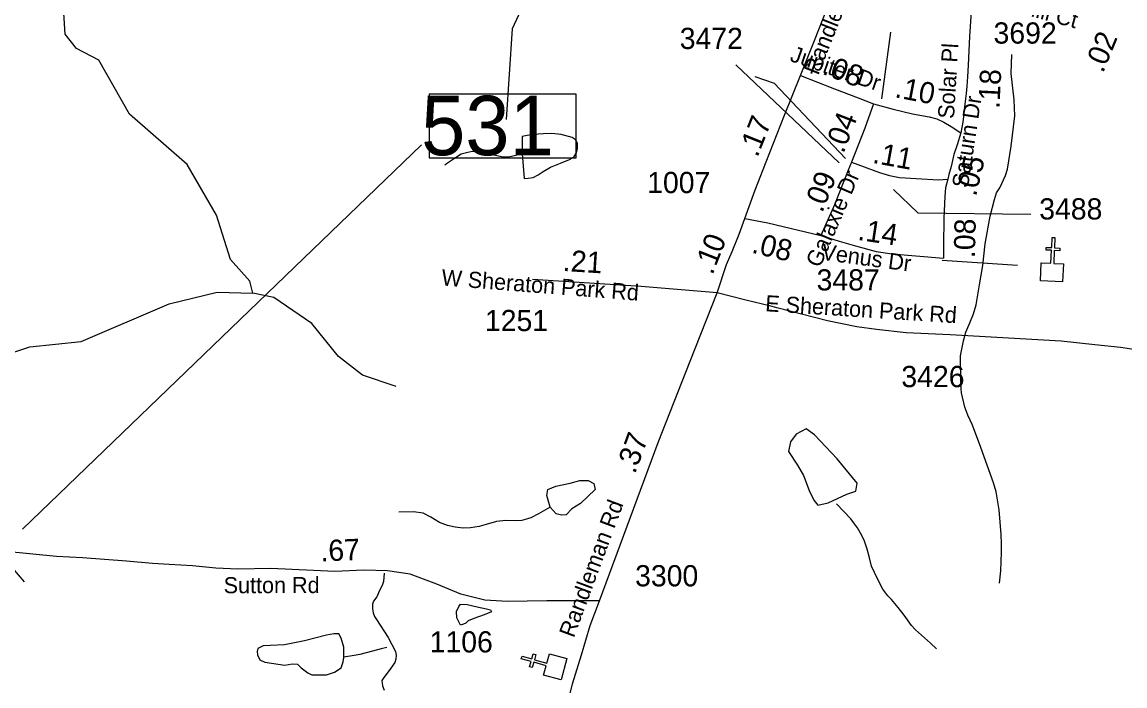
# Model space of a CAD drawing. Extents: x 1662474 to 1856135, y 779280 to 917889.
# Drawn here: x 1757243 to 1763739, y 806961 to 810871 of the extents above; entities that cross this region are included whole.
import ezdxf

# ---------------------------------------------------------------- set-up
doc = ezdxf.new("R2010")
doc.units = 0
for name, color, linetype in [('Exist Cultural Church CELL', 7, 'Continuous'), ('Exist Hydrographic Creek Single Shore', 7, 'Continuous'), ('Exist Hydrographic Misc Water Feature', 7, 'Continuous'), ('Exist Hydrographic Pond Under 1500 Sq Ft', 7, 'Continuous'), ('Exist Road Non-System Type 51', 7, 'Continuous'), ('Exist Road Primary Interstate Structure Standard Bridge CELL', 7, 'Continuous'), ('Exist Road Primary Interstate Structure Standard Bridge Number Label', 7, 'Continuous'), ('Exist Road Secondary Mileage Hundredths English Label', 7, 'Continuous'), ('Exist Road Secondary Mileage Tenths English Label', 7, 'Continuous'), ('Exist Road Secondary Type 51 Attributed', 7, 'Continuous'), ('Exist Road Secondary Type 51 Label', 7, 'Continuous'), ('Exist Road Secondary Type 51 Number Label', 7, 'Continuous')]:
    doc.layers.add(name, color=color, linetype=linetype)

msp = doc.modelspace()

# ---------------------------------------------------------------- linework, layer by layer
at = {"layer": 'Exist Cultural Church CELL'}
for points in [[(1763246.8, 809453.3), (1763303.7, 809450.6), (1763307.5, 809526.6), (1763275.5, 809528.2), (1763276.3, 809544.2), (1763308.3, 809542.6), (1763311.3, 809602.6), (1763327.3, 809601.8), (1763324.3, 809541.8), (1763356.2, 809540.2), (1763355.4, 809524.2), (1763323.5, 809525.8), (1763319.7, 809449.7), (1763377.2, 809446.8), (1763371.9, 809340.4), (1763241.5, 809347)], [(1760315.5, 807024.9), (1760330.6, 807079.8), (1760257.2, 807100.1), (1760248.6, 807069.3), (1760233.2, 807073.5), (1760241.8, 807104.4), (1760183.8, 807120.4), (1760188.1, 807135.9), (1760246.1, 807119.8), (1760254.6, 807150.6), (1760270, 807146.4), (1760261.5, 807115.5), (1760334.8, 807095.2), (1760350.4, 807150.7), (1760452.9, 807122.3), (1760418, 806996.4)]]:
    msp.add_lwpolyline(points, close=True, dxfattribs=at)
at = {"layer": 'Exist Hydrographic Creek Single Shore'}
msp.add_lwpolyline([(1759376.2, 807626.1), (1759372.9, 807575.9), (1759365, 807551.6), (1759349, 807522.4), (1759332.1, 807486.7), (1759313.5, 807459.7), (1759307.5, 807441.8), (1759307, 807414.8), (1759310.9, 807391.7), (1759319.9, 807369.9), (1759331.4, 807352.9), (1759400.6, 807246.6), (1759442.6, 807163.6), (1759446.9, 807142.1), (1759444.8, 807119), (1759438.8, 807098.2), (1759416.1, 807066.2), (1759393.4, 807036.6), (1759374.8, 807011.6), (1759362.9, 806993.2), (1759366.9, 806961.5), (1759375.5, 806936.9)], dxfattribs=at)
at = {"layer": 'Exist Hydrographic Misc Water Feature'}
for points in [[(1758602.1, 809273.4), (1758585.1, 809345.9), (1758470.1, 809473), (1758389.1, 809733.9), (1758216, 810032.9), (1757877.1, 810328.6), (1757696, 810647.4), (1757563.1, 810715.8), (1757497.1, 810799.2), (1757490.1, 810924)], [(1763000.7, 807566.8), (1763007.5, 807638.8), (1763012.2, 807748.8), (1763012.6, 807798.8), (1763011.2, 807852.8), (1762998.2, 807998.9), (1762981.2, 808105.1), (1762965.6, 808157.3), (1762891.2, 808366), (1762842.4, 808496.4), (1762814.9, 808556.6), (1762797.3, 808602.7), (1762776, 808687), (1762774.1, 808711), (1762771.2, 808857.1), (1762771.7, 808905.1), (1762788.5, 808993), (1762802.8, 809044.8), (1762825.2, 809098.7), (1762847.7, 809152.4), (1762862.3, 809206.4), (1762872.5, 809264.3), (1762883.2, 809324.3), (1762902.1, 809438.1), (1762917, 809564), (1762946.6, 809727.9), (1762971.2, 809825.7), (1762983.7, 809865.6), (1763001.9, 809895.4), (1763036.6, 809967.2), (1763048.7, 810005), (1763069.8, 810140.9), (1763091.3, 810318.8), (1763086.2, 810412.8), (1763069.4, 810569), (1763072.5, 810679.1)], [(1760188.8, 810094.6), (1760174.7, 810090.8), (1760144.7, 810082.9), (1760116.6, 810077.2), (1760100.6, 810075.3), (1760076.7, 810075.5), (1759994.6, 810092.2), (1759928.8, 810104.8), (1759894.8, 810109), (1759860.7, 810101.3), (1759830.6, 810093.6), (1759790.4, 810067.8), (1759744.3, 810036.3), (1759734.2, 810028.3)], [(1755768.9, 808385.8), (1756103, 808441.4), (1756236, 808507.5), (1756371, 808623), (1756797.1, 808794.8), (1757290, 808958.7), (1757591, 808988.7), (1758109, 809211.2), (1758393, 809280.9), (1758602.1, 809273.4)], [(1759447.1, 808724.4), (1759248, 808790.8), (1759107, 808902), (1758950.1, 809095.6), (1758726, 809247.8), (1758602.1, 809273.4)], [(1760353.7, 808014.7), (1760285.4, 807975.2), (1760239.3, 807951.7), (1760187, 807936.1), (1760149, 807932.4), (1760093.1, 807934.8), (1760036.9, 807929.3), (1759976.8, 807911.8), (1759936.6, 807900.1), (1759884.5, 807892.5), (1759840.6, 807890.9), (1759794.5, 807895.3), (1759748.8, 807905.6), (1759702.8, 807924), (1759651, 807954.4), (1759605.2, 807978.8), (1759549.3, 807987.3), (1759463.3, 807984.3)], [(1762629.6, 807179.7), (1762593.7, 807212), (1762506.3, 807290.8), (1762482.5, 807317.1), (1762439.1, 807377.4), (1762403.6, 807423.7), (1762363.8, 807470), (1762342.1, 807492.2), (1762314.2, 807530.4), (1762282.8, 807590.8), (1762247.3, 807667), (1762235.6, 807715.1), (1762220.3, 807767.3), (1762204.7, 807813.4), (1762188.9, 807847.5), (1762163.3, 807891.8), (1762141.5, 807924), (1762125.5, 807946.1), (1762040.4, 808032.8)], [(1759392.6, 807188.3), (1759358.6, 807178.6), (1759306.5, 807165.1), (1759232.3, 807145.7), (1759200.3, 807140), (1759138.7, 807129.8)]]:
    msp.add_lwpolyline(points, dxfattribs=at)
at = {"layer": 'Exist Hydrographic Pond Under 1500 Sq Ft'}
for points in [[(1760188.8, 810094.6), (1760201.5, 809950.4), (1760223.7, 809952.2), (1760253.6, 809956), (1760283.8, 809971.8), (1760312.1, 809991.6), (1760356.1, 810017.2), (1760414.4, 810040.7), (1760468.5, 810062.3), (1760484.7, 810072.2), (1760494.8, 810080.1), (1760508.9, 810099.9), (1760515.1, 810125.9), (1760515.3, 810153.9), (1760511.4, 810166), (1760505.6, 810176), (1760495.6, 810184.1), (1760483.7, 810190.2), (1760417.9, 810208.8), (1760363.7, 810215.2), (1760313.9, 810213.6), (1760251.8, 810208.1), (1760217.7, 810202.4), (1760189.6, 810196.6), (1760189, 810130.6), (1760188.8, 810094.6)], [(1762154.6, 808108.8), (1762162.2, 808154.6), (1762044.1, 808299.3), (1761910.6, 808440.3), (1761861.1, 808474.6), (1761803.9, 808444.1), (1761769.6, 808398.4), (1761758.2, 808341.2), (1761811.5, 808261.2), (1761845.8, 808200.3), (1761880.1, 808112.6), (1761906.8, 808055.5), (1761929.7, 808025), (1761990.7, 808040.3), (1762101.2, 808089.8), (1762154.6, 808108.8)], [(1760353.7, 808014.7), (1760334.2, 808082.9), (1760340, 808117.8), (1760386.6, 808138.1), (1760470.9, 808155.6), (1760529.1, 808170.1), (1760578.5, 808170.1), (1760610.5, 808152.7), (1760619.2, 808117.8), (1760575.6, 808077.1), (1760532, 808036.4), (1760482.5, 808004.4), (1760447.6, 807969.5), (1760421.5, 807966.6), (1760389.5, 807975.3), (1760353.7, 808014.7)], [(1759825.2, 807318.4), (1759804.9, 807362), (1759802, 807399.8), (1759816.5, 807428.8), (1759825.2, 807443.4), (1759865.9, 807440.5), (1759924.1, 807425.9), (1759979.4, 807414.3), (1760002.6, 807408.5), (1760008.5, 807396.8), (1759964.8, 807379.4), (1759903.8, 807359.1), (1759871.8, 807344.5), (1759857.2, 807330), (1759842.7, 807324.2), (1759825.2, 807318.4)], [(1759138.7, 807128.2), (1759138.7, 807189.6), (1759123.7, 807242.7), (1759108.8, 807267.6), (1759078.9, 807267.6), (1759035.7, 807259.3), (1758906.3, 807226.1), (1758788.4, 807202.9), (1758705.4, 807199.6), (1758663.9, 807197.9), (1758632.3, 807181.3), (1758629, 807163.1), (1758630.7, 807143.2), (1758644, 807115), (1758673.8, 807100), (1758791.7, 807083.4), (1758834.9, 807091.7), (1758866.4, 807088.4), (1758888, 807068.5), (1758926.2, 807038.6), (1758949.4, 807025.4), (1758985.9, 807025.4), (1759037.4, 807027), (1759083.9, 807042), (1759122.1, 807066.8), (1759135.4, 807103.3), (1759138.7, 807128.2)]]:
    msp.add_lwpolyline(points, dxfattribs=at)
at = {"layer": 'Exist Road Non-System Type 51'}
msp.add_line((1762663.4, 809468.2), (1763106.1, 809438.6), dxfattribs=at)
msp.add_lwpolyline([(1760193.4, 810967.2), (1760129.5, 810831.5), (1760095.6, 810296.6)], dxfattribs=at)
at = {"layer": 'Exist Road Primary Interstate Structure Standard Bridge CELL'}
msp.add_line((1757258.5, 807574.2), (1757199, 807642), dxfattribs=at)
at = {"layer": 'Exist Road Primary Interstate Structure Standard Bridge Number Label'}
msp.add_line((1757246.3, 807883.5), (1759596.1, 810147.1), dxfattribs=at)
msp.add_lwpolyline([(1760507.8, 810446.9), (1759641.3, 810446.9), (1759641.3, 810071.3), (1760507.8, 810071.3)], close=True, dxfattribs=at)
at = {"layer": 'Exist Road Secondary Type 51 Attributed'}
for points in [[(1761827.6, 810555.7), (1761910.2, 810761.5), (1762013, 811022.9), (1762111.9, 811267.1), (1762202.6, 811498.6)], [(1762853.4, 811190.3), (1762836.9, 810992.4), (1762824.2, 810786.2), (1762815.8, 810618), (1762811.5, 810547.5), (1762808.4, 810493.4), (1762803.6, 810450.2), (1762797, 810388.3), (1762790.9, 810330), (1762784.7, 810282.2), (1762778.8, 810250.1), (1762772.5, 810219.1)], [(1761501.4, 809713.6), (1761559.7, 809876.5), (1761626.2, 810048.4), (1761735.2, 810321.9), (1761827.6, 810555.7)], [(1761827.6, 810555.7), (1762029.5, 810476.8), (1762167.3, 810424.4), (1762258.2, 810389.5)], [(1762258.2, 810389.5), (1762207.4, 810246.4), (1762129.3, 810045.5)], [(1762258.2, 810389.5), (1762373.6, 810357.2), (1762489.1, 810331.1), (1762586.1, 810312.6), (1762632.3, 810300.3), (1762672.3, 810281.8), (1762715.4, 810255.7), (1762772.5, 810219.1)], [(1762772.5, 810219.1), (1762750.5, 810148.3), (1762732.2, 810090.2), (1762715.4, 810020.3), (1762701.6, 809972.6), (1762696.2, 809945.8)], [(1762129.3, 810045.5), (1762110, 809998.3), (1762027.8, 809793.7), (1761949.1, 809613.6)], [(1762129.3, 810045.5), (1762293.8, 809984.3), (1762353.3, 809966.8), (1762411, 809956.3), (1762509, 809949.3), (1762642, 809942.3), (1762696.2, 809945.8)], [(1762696.2, 809945.8), (1762682.2, 809895.1), (1762678.7, 809844.4), (1762673.5, 809716.7), (1762670, 809555.9), (1762670.2, 809480.1)], [(1761337.3, 809275.3), (1761393.4, 809443.5), (1761425.4, 809520.3), (1761467.1, 809621.3), (1761501.4, 809713.6)], [(1761501.4, 809713.6), (1761635.1, 809689.1), (1761949.1, 809613.6)], [(1761949.1, 809613.6), (1762055.8, 809580.3), (1762152, 809552.4), (1762274.5, 809519.1), (1762368.6, 809505), (1762670.2, 809480.1)], [(1761337.3, 809275.3), (1760890.9, 809313.4), (1760249, 809353.9)], [(1760643.9, 807461.6), (1760990.5, 808395.5), (1761178.6, 808874.7), (1761337.3, 809275.3)], [(1764423.7, 808845.8), (1763713.1, 808954), (1763562.6, 808969.9), (1763364.5, 808991), (1762709.4, 809027.9), (1762450.6, 809041.1), (1762276.2, 809060.2), (1762160, 809076), (1761987.2, 809111.4), (1761696.3, 809185.6), (1761653, 809198.4), (1761507.2, 809233.6), (1761337.3, 809275.3)], [(1760643.9, 807461.6), (1760334, 807461.6), (1760102.7, 807457.7), (1759969.3, 807465.6), (1759828.1, 807500.8), (1759686.9, 807559.6), (1759530.1, 807618.4), (1759396.7, 807638), (1759255.5, 807641.9), (1759085.5, 807634.5), (1758708.1, 807651.7), (1758514.9, 807648.7), (1758383.9, 807655.4), (1758247.3, 807669.1), (1758110.6, 807675.9), (1758011.7, 807681.4), (1757857.7, 807696), (1757600, 807716), (1757446.3, 807723.4), (1757148.7, 807752.4)], [(1760059.4, 805427.8), (1760076.9, 805496.3), (1760136.4, 805709.6), (1760243.1, 806033.5), (1760334.9, 806324.4), (1760427.8, 806739.2), (1760485.2, 806972.9), (1760538.5, 807145.1), (1760588.6, 807317.5), (1760643.9, 807461.6)]]:
    msp.add_lwpolyline(points, dxfattribs=at)
at = {"layer": 'Exist Road Secondary Type 51 Label'}
msp.add_lwpolyline([(1761560.4, 810551.2), (1761673.6, 810510.8), (1762093.7, 810066.7)], dxfattribs=at)
msp.add_lwpolyline([(1761560.4, 810551.2), (1761673.6, 810510.8), (1762093.7, 810066.7)], dxfattribs=at)
at = {"layer": 'Exist Road Secondary Type 51 Number Label'}
for p, q in [((1762306.6, 810418), (1762361.4, 810812.5)), ((1762055.6, 810041.6), (1761447.2, 810618.7))]:
    msp.add_line(p, q, dxfattribs=at)
msp.add_lwpolyline([(1762375.6, 809884.8), (1762519.8, 809746.8), (1763184.8, 809740.5)], dxfattribs=at)

# ---------------------------------------------------------------- texts
at = {"layer": 'Exist Road Primary Interstate Structure Standard Bridge Number Label'}
msp.add_text('531', height=350, dxfattribs=at).set_placement((1759594, 810086.8))
at = {"layer": 'Exist Road Secondary Mileage Hundredths English Label'}
for s, rotation, p in [('.18', 87.14133, (1762999.9, 810359.3)), ('.21', 356.38514, (1760426.1, 809405.4)), ('.37', 69.63595, (1760853.2, 808205.3)), ('.67', 2.50705, (1759003.5, 807693.5))]:
    msp.add_text(s, height=125, rotation=rotation, dxfattribs=at).set_placement(p)
at = {"layer": 'Exist Road Secondary Mileage Tenths English Label'}
for s, rotation, p in [('.02', 67.61966, (1763610, 810566.3)), ('.08', 339.181, (1761950.6, 810567.4)), ('.10', 349.22287, (1762379, 810428.8)), ('.04', 68.77225, (1762081.2, 810092.7)), ('.17', 68.27103, (1761574.4, 810069.9)), ('.11', 349.7021, (1762248.2, 810042.2)), ('.05', 76.52603, (1762861.6, 809839.8)), ('.09', 68.10076, (1761956, 809743.4)), ('.14', 351.43311, (1762161.1, 809588.7)), ('.08', 88.75369, (1762855.9, 809480)), ('0', 68.57397, (1761360.1, 809505.9)), ('.08', 346.46761, (1761535.7, 809513.7)), ('1', 68.57397, (1761329.2, 809427.3)), ('.', 68.57397, (1761309.6, 809377.2))]:
    msp.add_text(s, height=125, rotation=rotation, dxfattribs=at).set_placement(p)
at = {"layer": 'Exist Road Secondary Type 51 Label'}
for s, rotation, p in [('Randleman Rd', 68.37705, (1761932.9, 810553.8)), ('Bridgehill Ct', 344.7964, (1762786.2, 811013.2)), ('Jupiter Dr', 341.01953, (1761760.5, 810643)), ('Solar Pl', 86.66202, (1762732.4, 810299.3)), ('Saturn Dr', 81.47407, (1762814.5, 809890.3)), ('Galaxie Dr', 66.81336, (1761943.5, 809419.5)), ('Venus Dr', 352.34326, (1761948.4, 809471.4)), ('W Sheraton Park Rd', 355.54065, (1759711.1, 809320.3)), ('E Sheraton Park Rd', 356.40311, (1761618.8, 809168.1)), ('Randleman Rd', 69.6408, (1760492.8, 807239.9)), ('Sutton Rd', 0.11038, (1758430.9, 807506.8))]:
    msp.add_text(s, height=95, rotation=rotation, dxfattribs=at).set_placement(p)
at = {"layer": 'Exist Road Secondary Type 51 Number Label'}
for s, p in [('3692', (1762965.6, 810744.1)), ('3472', (1761117.2, 810712.2)), ('1007', (1760925.4, 809863.5)), ('3488', (1763234.6, 809708.2)), ('3487', (1761923.3, 809290.1)), ('1251', (1759970, 809050.7)), ('3426', (1762422.6, 808720.8)), ('3300', (1760854.4, 807547.4)), ('1106', (1759644.3, 807158.1))]:
    msp.add_text(s, height=125, dxfattribs=at).set_placement(p)

doc.saveas('drawing.dxf')
